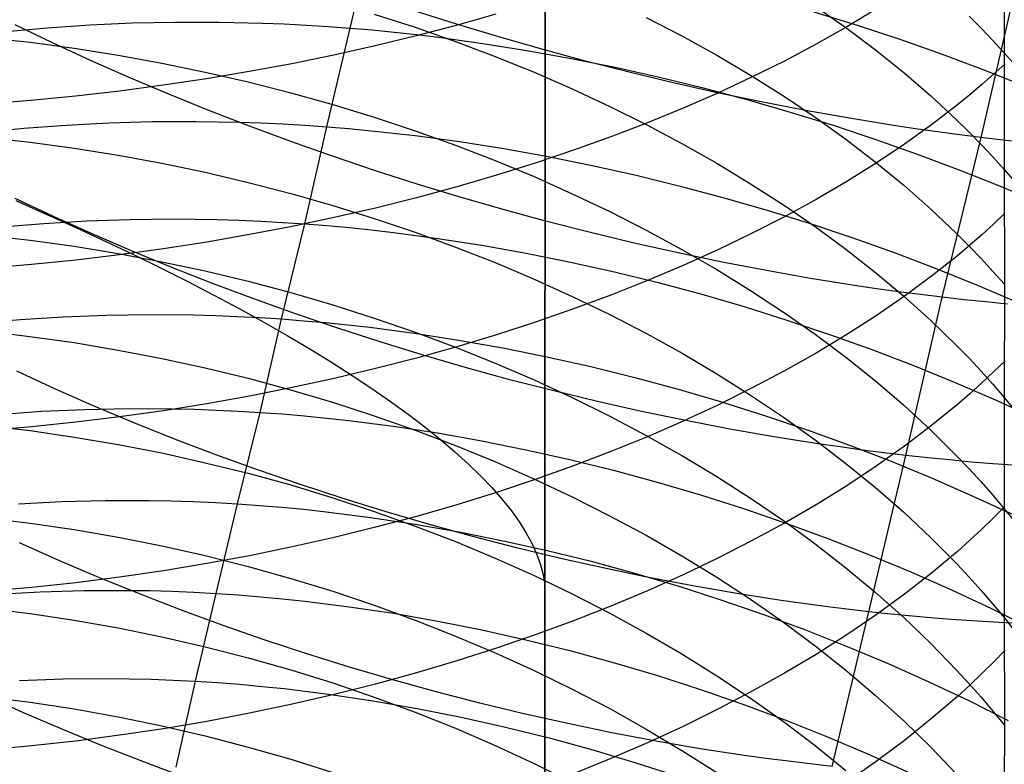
# Model space of a CAD drawing. Extents: x -383 to 1849, y -1185 to -529.
# Tile 278 of 656: x 211 to 221, y -1072 to -1064. Entities that reach past the tile are written whole.
import ezdxf

# ---------------------------------------------------------------- set-up
doc = ezdxf.new("R2010")
doc.units = 0
doc.layers.add('PREDEFINITO', color=7, linetype='CONTINUOUS')

msp = doc.modelspace()

# ---------------------------------------------------------------- linework, layer by layer
at = {"layer": 'PREDEFINITO'}
for p, q in [((216.316, -1070.356, 420), (216.32, -1056.306, 420)), ((216.316, -1070.356, 370), (216.32, -1056.306, 370)), ((216.32, -1056.306, 395), (216.316, -1070.356, 395)), ((216.316, -1070.356, 420), (216.32, -1056.306, 420)), ((214.204, -1064.322, 520.327), (214.464, -1063.233, 519.381)), ((221.3, -1063.304, 641.074), (221.299, -1064.589, 640.121)), ((221.049, -1065.51, 484.93), (221.453, -1063.759, 483.994)), ((215.348, -1064.277, 484.807), (214.886, -1064.13, 484.889)), ((219.235, -1064.147, 519.591), (219.702, -1064.291, 519.542)), ((219.248, -1064.083, 637.076), (219.58, -1064.317, 637.349)), ((219.91, -1064.115, 660.725), (219.59, -1064.308, 661.04)), ((211.843, -1064.266, 519.737), (212.31, -1064.256, 519.881)), ((212.31, -1064.256, 519.881), (212.78, -1064.256, 520.011)), ((212.78, -1064.256, 520.011), (213.252, -1064.267, 520.13)), ((214.465, -1064.169, 632.633), (214.909, -1064.313, 632.789)), ((215.785, -1064.171, 664.642), (215.355, -1064.293, 664.848)), ((217.416, -1064.205, 634.895), (217.803, -1064.407, 635.12)), ((220.917, -1064.193, 639.64), (221.048, -1064.324, 639.799)), ((210.469, -1064.36, 519.238), (210.922, -1064.319, 519.416)), ((210.974, -1064.481, 486.969), (210.569, -1064.285, 487.165)), ((210.922, -1064.319, 519.416), (211.381, -1064.287, 519.582)), ((211.381, -1064.287, 519.582), (211.843, -1064.266, 519.737)), ((213.252, -1064.267, 520.13), (213.489, -1064.276, 520.184)), ((213.489, -1064.276, 520.184), (213.727, -1064.289, 520.235)), ((213.727, -1064.289, 520.235), (213.965, -1064.304, 520.283)), ((213.952, -1065.392, 521.296), (214.204, -1064.322, 520.327)), ((213.965, -1064.304, 520.283), (214.204, -1064.322, 520.327)), ((214.204, -1064.322, 520.327), (214.443, -1064.342, 520.369)), ((214.443, -1064.342, 520.369), (214.682, -1064.366, 520.406)), ((214.909, -1064.313, 632.789), (215.346, -1064.467, 632.954)), ((215.355, -1064.293, 664.848), (214.919, -1064.407, 665.043)), ((215.815, -1064.417, 484.739), (215.348, -1064.277, 484.807)), ((219.59, -1064.308, 661.04), (219.258, -1064.496, 661.346)), ((219.58, -1064.317, 637.349), (219.901, -1064.557, 637.629)), ((219.702, -1064.291, 519.542), (220.165, -1064.443, 519.481)), ((221.048, -1064.324, 639.799), (221.176, -1064.456, 639.959)), ((210.249, -1064.423, 630.768), (210.732, -1064.476, 630.823)), ((214.919, -1064.407, 665.043), (214.475, -1064.514, 665.226)), ((214.682, -1064.366, 520.406), (214.922, -1064.392, 520.441)), ((214.922, -1064.392, 520.441), (215.162, -1064.421, 520.472)), ((215.162, -1064.421, 520.472), (215.642, -1064.487, 520.525)), ((215.346, -1064.467, 632.954), (215.776, -1064.629, 633.129)), ((216.284, -1064.551, 484.684), (215.815, -1064.417, 484.739)), ((217.803, -1064.407, 635.12), (218.18, -1064.616, 635.355)), ((220.165, -1064.443, 519.481), (220.624, -1064.604, 519.408)), ((221.176, -1064.456, 639.959), (221.299, -1064.589, 640.121)), ((210.732, -1064.476, 630.823), (211.212, -1064.54, 630.89)), ((211.387, -1064.672, 486.785), (210.974, -1064.481, 486.969)), ((211.212, -1064.54, 630.89), (211.689, -1064.615, 630.967)), ((214.475, -1064.514, 665.226), (214.026, -1064.615, 665.396)), ((215.642, -1064.487, 520.525), (216.122, -1064.563, 520.564)), ((216.122, -1064.563, 520.564), (216.602, -1064.65, 520.59)), ((216.756, -1064.679, 484.644), (216.284, -1064.551, 484.684)), ((219.258, -1064.496, 661.346), (218.914, -1064.679, 661.643)), ((219.901, -1064.557, 637.629), (220.208, -1064.804, 637.917)), ((211.808, -1064.858, 486.613), (211.387, -1064.672, 486.785)), ((211.689, -1064.615, 630.967), (212.162, -1064.701, 631.057)), ((214.026, -1064.615, 665.396), (213.571, -1064.708, 665.555)), ((215.776, -1064.629, 633.129), (216.199, -1064.801, 633.314)), ((216.602, -1064.65, 520.59), (217.08, -1064.747, 520.604)), ((217.231, -1064.8, 484.617), (216.756, -1064.679, 484.644)), ((218.18, -1064.616, 635.355), (218.547, -1064.833, 635.598)), ((218.914, -1064.679, 661.643), (218.559, -1064.855, 661.931)), ((220.624, -1064.604, 519.408), (221.078, -1064.773, 519.322)), ((221.299, -1064.589, 640.121), (221.299, -1065.855, 639.143)), ((221.299, -1064.589, 640.121), (221.419, -1064.724, 640.285)), ((212.162, -1064.701, 631.057), (212.632, -1064.798, 631.157)), ((213.571, -1064.708, 665.555), (213.11, -1064.793, 665.701)), ((217.08, -1064.747, 520.604), (217.558, -1064.854, 520.605)), ((221.078, -1064.773, 519.322), (221.527, -1064.95, 519.225)), ((221.308, -1064.709, 658.073), (221.184, -1064.823, 658.25)), ((212.236, -1065.04, 486.454), (211.808, -1064.858, 486.613)), ((212.645, -1064.872, 665.834), (212.175, -1064.942, 665.954)), ((212.632, -1064.798, 631.157), (213.098, -1064.905, 631.268)), ((213.11, -1064.793, 665.701), (212.645, -1064.872, 665.834)), ((216.199, -1064.801, 633.314), (216.613, -1064.982, 633.509)), ((217.707, -1064.914, 484.605), (217.231, -1064.8, 484.617)), ((217.558, -1064.854, 520.605), (218.033, -1064.97, 520.594)), ((218.559, -1064.855, 661.931), (218.192, -1065.026, 662.209)), ((218.547, -1064.833, 635.598), (218.903, -1065.057, 635.85)), ((220.208, -1064.804, 637.917), (220.502, -1065.058, 638.213)), ((221.184, -1064.823, 658.25), (221.057, -1064.935, 658.425)), ((211.702, -1065.005, 666.06), (211.225, -1065.06, 666.154)), ((212.175, -1064.942, 665.954), (211.702, -1065.005, 666.06)), ((213.098, -1064.905, 631.268), (213.559, -1065.023, 631.389)), ((216.613, -1064.982, 633.509), (217.019, -1065.171, 633.712)), ((218.185, -1065.022, 484.607), (217.707, -1064.914, 484.605)), ((218.033, -1064.97, 520.594), (218.506, -1065.097, 520.57)), ((221.057, -1064.935, 658.425), (220.926, -1065.046, 658.597)), ((210.745, -1065.106, 666.233), (210.263, -1065.145, 666.299)), ((211.225, -1065.06, 666.154), (210.745, -1065.106, 666.233)), ((212.671, -1065.216, 486.307), (212.236, -1065.04, 486.454)), ((213.559, -1065.023, 631.389), (214.015, -1065.15, 631.522)), ((218.192, -1065.026, 662.209), (217.815, -1065.191, 662.477)), ((218.663, -1065.122, 484.624), (218.185, -1065.022, 484.607)), ((218.506, -1065.097, 520.57), (218.976, -1065.232, 520.534)), ((218.903, -1065.057, 635.85), (219.248, -1065.289, 636.109)), ((220.502, -1065.058, 638.213), (220.782, -1065.317, 638.516)), ((220.926, -1065.046, 658.597), (220.791, -1065.155, 658.768)), ((213.112, -1065.387, 486.174), (212.671, -1065.216, 486.307)), ((214.015, -1065.15, 631.522), (214.465, -1065.288, 631.664)), ((217.019, -1065.171, 633.712), (217.416, -1065.368, 633.925)), ((217.815, -1065.191, 662.477), (217.428, -1065.349, 662.735)), ((219.142, -1065.215, 484.655), (218.663, -1065.122, 484.624)), ((219.62, -1065.3, 484.701), (219.142, -1065.215, 484.655)), ((220.791, -1065.155, 658.768), (220.511, -1065.371, 659.104)), ((214.465, -1065.288, 631.664), (214.909, -1065.435, 631.817)), ((218.976, -1065.232, 520.534), (219.443, -1065.376, 520.485)), ((219.248, -1065.289, 636.109), (219.58, -1065.528, 636.377)), ((220.098, -1065.378, 484.762), (219.62, -1065.3, 484.701)), ((220.782, -1065.317, 638.516), (220.917, -1065.449, 638.67)), ((210.21, -1065.454, 520.221), (210.665, -1065.408, 520.396)), ((210.665, -1065.408, 520.396), (211.124, -1065.374, 520.561)), ((211.124, -1065.374, 520.561), (211.588, -1065.349, 520.714)), ((211.588, -1065.349, 520.714), (212.055, -1065.336, 520.855)), ((212.055, -1065.336, 520.855), (212.525, -1065.333, 520.984)), ((212.525, -1065.333, 520.984), (212.999, -1065.342, 521.101)), ((212.999, -1065.342, 521.101), (213.236, -1065.35, 521.154)), ((213.559, -1065.552, 486.053), (213.112, -1065.387, 486.174)), ((213.236, -1065.35, 521.154), (213.474, -1065.361, 521.205)), ((213.474, -1065.361, 521.205), (213.713, -1065.376, 521.252)), ((213.713, -1065.376, 521.252), (213.952, -1065.392, 521.296)), ((213.714, -1066.445, 522.287), (213.952, -1065.392, 521.296)), ((213.952, -1065.392, 521.296), (214.191, -1065.412, 521.336)), ((214.191, -1065.412, 521.336), (214.431, -1065.435, 521.374)), ((217.428, -1065.349, 662.735), (217.032, -1065.501, 662.983)), ((217.416, -1065.368, 633.925), (217.803, -1065.574, 634.147)), ((219.443, -1065.376, 520.485), (219.906, -1065.53, 520.425)), ((220.336, -1065.414, 484.798), (220.098, -1065.378, 484.762)), ((220.511, -1065.371, 659.104), (220.218, -1065.581, 659.432)), ((220.574, -1065.448, 484.838), (220.336, -1065.414, 484.798)), ((210.25, -1065.504, 629.795), (210.732, -1065.558, 629.849)), ((214.431, -1065.435, 521.374), (214.671, -1065.46, 521.408)), ((214.671, -1065.46, 521.408), (214.911, -1065.488, 521.439)), ((214.909, -1065.435, 631.817), (215.346, -1065.592, 631.979)), ((214.911, -1065.488, 521.439), (215.391, -1065.553, 521.49)), ((217.032, -1065.501, 662.983), (216.626, -1065.647, 663.22)), ((219.58, -1065.528, 636.377), (219.9, -1065.773, 636.653)), ((219.906, -1065.53, 520.425), (220.365, -1065.692, 520.352)), ((220.812, -1065.48, 484.882), (220.574, -1065.448, 484.838)), ((220.627, -1067.241, 485.894), (221.049, -1065.51, 484.93)), ((221.049, -1065.51, 484.93), (220.812, -1065.48, 484.882)), ((220.917, -1065.449, 638.67), (221.048, -1065.583, 638.826)), ((221.285, -1065.537, 484.981), (221.049, -1065.51, 484.93)), ((221.521, -1065.563, 485.036), (221.285, -1065.537, 484.981)), ((210.732, -1065.558, 629.849), (211.212, -1065.623, 629.914)), ((211.212, -1065.623, 629.914), (211.689, -1065.7, 629.99)), ((214.012, -1065.712, 485.946), (213.559, -1065.552, 486.053)), ((215.346, -1065.592, 631.979), (215.776, -1065.758, 632.151)), ((215.391, -1065.553, 521.49), (215.872, -1065.629, 521.529)), ((215.872, -1065.629, 521.529), (216.351, -1065.715, 521.556)), ((217.803, -1065.574, 634.147), (218.181, -1065.788, 634.377)), ((220.218, -1065.581, 659.432), (219.911, -1065.787, 659.752)), ((221.048, -1065.583, 638.826), (221.176, -1065.718, 638.984)), ((211.689, -1065.7, 629.99), (212.163, -1065.787, 630.077)), ((214.469, -1065.866, 485.851), (214.012, -1065.712, 485.946)), ((216.626, -1065.647, 663.22), (216.212, -1065.786, 663.447)), ((216.351, -1065.715, 521.556), (216.83, -1065.811, 521.569)), ((220.365, -1065.692, 520.352), (220.818, -1065.862, 520.268)), ((221.176, -1065.718, 638.984), (221.299, -1065.855, 639.143)), ((212.163, -1065.787, 630.077), (212.633, -1065.886, 630.176)), ((215.776, -1065.758, 632.151), (216.199, -1065.933, 632.333)), ((216.212, -1065.786, 663.447), (215.79, -1065.918, 663.662)), ((216.83, -1065.811, 521.569), (217.308, -1065.918, 521.57)), ((218.181, -1065.788, 634.377), (218.547, -1066.009, 634.616)), ((219.911, -1065.787, 659.752), (219.591, -1065.986, 660.063)), ((219.9, -1065.773, 636.653), (220.208, -1066.026, 636.936)), ((221.299, -1065.855, 639.143), (221.3, -1067.1, 638.14)), ((221.299, -1065.855, 639.143), (221.419, -1065.993, 639.304)), ((212.633, -1065.886, 630.176), (213.099, -1065.995, 630.284)), ((214.931, -1066.013, 485.77), (214.469, -1065.866, 485.851)), ((215.79, -1065.918, 663.662), (215.36, -1066.044, 663.866)), ((216.199, -1065.933, 632.333), (216.613, -1066.118, 632.523)), ((217.308, -1065.918, 521.57), (217.783, -1066.035, 521.559)), ((220.818, -1065.862, 520.268), (221.267, -1066.041, 520.173)), ((213.099, -1065.995, 630.284), (213.56, -1066.115, 630.404)), ((215.36, -1066.044, 663.866), (214.923, -1066.162, 664.059)), ((215.396, -1066.154, 485.703), (214.931, -1066.013, 485.77)), ((217.783, -1066.035, 521.559), (218.256, -1066.161, 521.536)), ((218.547, -1066.009, 634.616), (218.903, -1066.238, 634.863)), ((219.591, -1065.986, 660.063), (219.259, -1066.18, 660.365)), ((220.208, -1066.026, 636.936), (220.502, -1066.285, 637.226)), ((221.267, -1066.041, 520.173), (221.709, -1066.228, 520.065)), ((210.985, -1066.364, 487.788), (210.572, -1066.17, 487.97)), ((213.56, -1066.115, 630.404), (214.016, -1066.245, 630.533)), ((214.923, -1066.162, 664.059), (214.48, -1066.273, 664.24)), ((215.865, -1066.289, 485.649), (215.396, -1066.154, 485.703)), ((216.613, -1066.118, 632.523), (217.019, -1066.311, 632.723)), ((218.256, -1066.161, 521.536), (218.726, -1066.297, 521.5)), ((210.576, -1066.192, 433.166), (210.906, -1066.338, 432.842)), ((214.016, -1066.245, 630.533), (214.466, -1066.385, 630.673)), ((214.48, -1066.273, 664.24), (214.03, -1066.377, 664.409)), ((218.903, -1066.238, 634.863), (219.248, -1066.475, 635.118)), ((219.259, -1066.18, 660.365), (218.915, -1066.368, 660.659)), ((220.502, -1066.285, 637.226), (220.782, -1066.551, 637.524)), ((210.906, -1066.338, 432.842), (211.229, -1066.484, 432.509)), ((211.406, -1066.554, 487.618), (210.985, -1066.364, 487.788)), ((211.815, -1066.397, 521.853), (212.286, -1066.392, 521.98)), ((212.286, -1066.392, 521.98), (212.76, -1066.398, 522.095)), ((214.03, -1066.377, 664.409), (213.574, -1066.474, 664.566)), ((214.466, -1066.385, 630.673), (214.91, -1066.536, 630.823)), ((216.336, -1066.418, 485.609), (215.865, -1066.289, 485.649)), ((217.019, -1066.311, 632.723), (217.416, -1066.512, 632.932)), ((218.915, -1066.368, 660.659), (218.559, -1066.551, 660.943)), ((218.726, -1066.297, 521.5), (219.193, -1066.442, 521.452)), ((221.307, -1066.33, 657.089), (221.184, -1066.447, 657.263)), ((210.422, -1066.478, 521.402), (210.882, -1066.44, 521.564)), ((210.882, -1066.44, 521.564), (211.347, -1066.413, 521.715)), ((211.229, -1066.484, 432.509), (211.545, -1066.631, 432.166)), ((211.347, -1066.413, 521.715), (211.815, -1066.397, 521.853)), ((212.76, -1066.398, 522.095), (212.998, -1066.405, 522.148)), ((212.998, -1066.405, 522.148), (213.236, -1066.416, 522.197)), ((213.574, -1066.474, 664.566), (213.113, -1066.562, 664.711)), ((213.236, -1066.416, 522.197), (213.475, -1066.429, 522.244)), ((213.458, -1067.476, 523.294), (213.714, -1066.445, 522.287)), ((213.475, -1066.429, 522.244), (213.714, -1066.445, 522.287)), ((213.714, -1066.445, 522.287), (213.953, -1066.464, 522.327)), ((213.953, -1066.464, 522.327), (214.193, -1066.486, 522.363)), ((214.193, -1066.486, 522.363), (214.433, -1066.511, 522.397)), ((216.81, -1066.539, 485.583), (216.336, -1066.418, 485.609)), ((219.193, -1066.442, 521.452), (219.656, -1066.597, 521.393)), ((219.248, -1066.475, 635.118), (219.58, -1066.719, 635.381)), ((221.184, -1066.447, 657.263), (221.057, -1066.563, 657.436)), ((210.249, -1066.567, 628.801), (210.732, -1066.621, 628.853)), ((211.834, -1066.739, 487.46), (211.406, -1066.554, 487.618)), ((213.113, -1066.562, 664.711), (212.648, -1066.643, 664.842)), ((214.433, -1066.511, 522.397), (214.673, -1066.538, 522.427)), ((214.673, -1066.538, 522.427), (215.154, -1066.602, 522.478)), ((214.91, -1066.536, 630.823), (215.347, -1066.696, 630.982)), ((215.154, -1066.602, 522.478), (215.634, -1066.677, 522.516)), ((217.286, -1066.653, 485.571), (216.81, -1066.539, 485.583)), ((217.416, -1066.512, 632.932), (217.803, -1066.722, 633.15)), ((218.559, -1066.551, 660.943), (218.193, -1066.727, 661.217)), ((219.656, -1066.597, 521.393), (220.114, -1066.76, 521.321)), ((220.782, -1066.551, 637.524), (220.917, -1066.686, 637.675)), ((221.057, -1066.563, 657.436), (220.926, -1066.677, 657.606)), ((210.732, -1066.621, 628.853), (211.212, -1066.688, 628.917)), ((211.212, -1066.688, 628.917), (211.689, -1066.766, 628.992)), ((211.545, -1066.631, 432.166), (211.853, -1066.777, 431.814)), ((212.648, -1066.643, 664.842), (212.178, -1066.716, 664.961)), ((215.347, -1066.696, 630.982), (215.777, -1066.865, 631.151)), ((215.634, -1066.677, 522.516), (216.114, -1066.762, 522.542)), ((217.763, -1066.76, 485.573), (217.286, -1066.653, 485.571)), ((220.926, -1066.677, 657.606), (220.791, -1066.79, 657.775)), ((220.917, -1066.686, 637.675), (221.048, -1066.822, 637.829)), ((211.704, -1066.781, 665.067), (211.227, -1066.838, 665.16)), ((211.689, -1066.766, 628.992), (212.162, -1066.856, 629.078)), ((212.178, -1066.716, 664.961), (211.704, -1066.781, 665.067)), ((212.27, -1066.918, 487.315), (211.834, -1066.739, 487.46)), ((211.853, -1066.777, 431.814), (212.153, -1066.924, 431.453)), ((216.114, -1066.762, 522.542), (216.593, -1066.859, 522.555)), ((218.241, -1066.86, 485.59), (217.763, -1066.76, 485.573)), ((217.803, -1066.722, 633.15), (218.181, -1066.941, 633.376)), ((218.193, -1066.727, 661.217), (217.816, -1066.897, 661.482)), ((219.58, -1066.719, 635.381), (219.901, -1066.971, 635.652)), ((220.114, -1066.76, 521.321), (220.567, -1066.932, 521.239)), ((220.791, -1066.79, 657.775), (220.511, -1067.012, 658.107)), ((210.747, -1066.886, 665.239), (210.265, -1066.926, 665.304)), ((211.227, -1066.838, 665.16), (210.747, -1066.886, 665.239)), ((212.153, -1066.924, 431.453), (212.444, -1067.071, 431.083)), ((212.162, -1066.856, 629.078), (212.632, -1066.956, 629.174)), ((212.711, -1067.091, 487.182), (212.27, -1066.918, 487.315)), ((215.777, -1066.865, 631.151), (216.2, -1067.044, 631.329)), ((216.593, -1066.859, 522.555), (217.07, -1066.965, 522.556)), ((217.816, -1066.897, 661.482), (217.429, -1067.06, 661.737)), ((218.72, -1066.952, 485.621), (218.241, -1066.86, 485.59)), ((221.048, -1066.822, 637.829), (221.176, -1066.96, 637.983)), ((212.632, -1066.956, 629.174), (213.098, -1067.068, 629.281)), ((217.07, -1066.965, 522.556), (217.545, -1067.082, 522.545)), ((218.181, -1066.941, 633.376), (218.547, -1067.167, 633.61)), ((219.198, -1067.037, 485.667), (218.72, -1066.952, 485.621)), ((219.901, -1066.971, 635.652), (220.208, -1067.229, 635.93)), ((220.511, -1067.012, 658.107), (220.218, -1067.229, 658.431)), ((220.567, -1066.932, 521.239), (221.015, -1067.113, 521.144)), ((221.176, -1066.96, 637.983), (221.3, -1067.1, 638.14)), ((212.444, -1067.071, 431.083), (212.727, -1067.218, 430.705)), ((213.158, -1067.259, 487.062), (212.711, -1067.091, 487.182)), ((213.098, -1067.068, 629.281), (213.559, -1067.19, 629.398)), ((216.2, -1067.044, 631.329), (216.614, -1067.232, 631.516)), ((217.429, -1067.06, 661.737), (217.032, -1067.217, 661.982)), ((217.545, -1067.082, 522.545), (218.018, -1067.209, 522.521)), ((219.676, -1067.113, 485.728), (219.198, -1067.037, 485.667)), ((219.914, -1067.148, 485.764), (219.676, -1067.113, 485.728)), ((221.015, -1067.113, 521.144), (221.457, -1067.301, 521.038)), ((221.3, -1067.1, 638.14), (221.299, -1068.327, 637.113)), ((212.727, -1067.218, 430.705), (213.001, -1067.364, 430.318)), ((213.559, -1067.19, 629.398), (214.015, -1067.323, 629.525)), ((216.614, -1067.232, 631.516), (217.02, -1067.429, 631.712)), ((217.032, -1067.217, 661.982), (216.627, -1067.368, 662.216)), ((218.018, -1067.209, 522.521), (218.487, -1067.346, 522.486)), ((218.547, -1067.167, 633.61), (218.903, -1067.401, 633.853)), ((220.218, -1067.229, 658.431), (219.911, -1067.441, 658.746)), ((220.152, -1067.181, 485.803), (219.914, -1067.148, 485.764)), ((220.39, -1067.212, 485.847), (220.152, -1067.181, 485.803)), ((220.208, -1067.229, 635.93), (220.502, -1067.494, 636.215)), ((220.232, -1068.956, 486.897), (220.627, -1067.241, 485.894)), ((220.627, -1067.241, 485.894), (220.39, -1067.212, 485.847)), ((220.864, -1067.268, 485.945), (220.627, -1067.241, 485.894)), ((213.611, -1067.421, 486.955), (213.158, -1067.259, 487.062)), ((214.015, -1067.323, 629.525), (214.465, -1067.466, 629.661)), ((218.487, -1067.346, 522.486), (218.953, -1067.492, 522.439)), ((221.1, -1067.292, 486), (220.864, -1067.268, 485.945)), ((221.335, -1067.315, 486.058), (221.1, -1067.292, 486)), ((210.625, -1067.483, 522.586), (211.09, -1067.453, 522.734)), ((211.09, -1067.453, 522.734), (211.558, -1067.435, 522.87)), ((211.558, -1067.435, 522.87), (212.03, -1067.428, 522.994)), ((212.03, -1067.428, 522.994), (212.504, -1067.432, 523.107)), ((212.504, -1067.432, 523.107), (212.742, -1067.439, 523.158)), ((212.742, -1067.439, 523.158), (212.98, -1067.448, 523.207)), ((212.98, -1067.448, 523.207), (213.219, -1067.461, 523.252)), ((213.001, -1067.364, 430.318), (213.266, -1067.51, 429.924)), ((213.219, -1067.461, 523.252), (213.458, -1067.476, 523.294)), ((214.069, -1067.577, 486.862), (213.611, -1067.421, 486.955)), ((216.627, -1067.368, 662.216), (216.213, -1067.511, 662.44)), ((217.02, -1067.429, 631.712), (217.417, -1067.635, 631.917)), ((218.903, -1067.401, 633.853), (219.248, -1067.643, 634.103)), ((219.911, -1067.441, 658.746), (219.591, -1067.646, 659.053)), ((210.164, -1067.524, 522.428), (210.625, -1067.483, 522.586)), ((213.228, -1068.49, 524.325), (213.458, -1067.476, 523.294)), ((213.266, -1067.51, 429.924), (213.521, -1067.656, 429.521)), ((213.458, -1067.476, 523.294), (213.698, -1067.495, 523.333)), ((213.698, -1067.495, 523.333), (213.938, -1067.516, 523.369)), ((213.938, -1067.516, 523.369), (214.178, -1067.54, 523.402)), ((214.178, -1067.54, 523.402), (214.418, -1067.567, 523.431)), ((214.418, -1067.567, 523.431), (214.899, -1067.63, 523.481)), ((214.465, -1067.466, 629.661), (214.909, -1067.619, 629.808)), ((216.213, -1067.511, 662.44), (215.79, -1067.648, 662.653)), ((218.953, -1067.492, 522.439), (219.415, -1067.647, 522.38)), ((220.502, -1067.494, 636.215), (220.782, -1067.765, 636.508)), ((210.249, -1067.609, 627.786), (210.731, -1067.665, 627.838)), ((210.731, -1067.665, 627.838), (211.211, -1067.733, 627.9)), ((213.521, -1067.656, 429.521), (213.766, -1067.801, 429.112)), ((214.53, -1067.726, 486.781), (214.069, -1067.577, 486.862)), ((214.899, -1067.63, 523.481), (215.379, -1067.705, 523.518)), ((214.909, -1067.619, 629.808), (215.346, -1067.782, 629.964)), ((215.79, -1067.648, 662.653), (215.361, -1067.777, 662.855)), ((217.417, -1067.635, 631.917), (217.804, -1067.849, 632.13)), ((219.248, -1067.643, 634.103), (219.58, -1067.892, 634.361)), ((219.591, -1067.646, 659.053), (219.259, -1067.846, 659.352)), ((219.415, -1067.647, 522.38), (219.873, -1067.812, 522.31)), ((211.211, -1067.733, 627.9), (211.688, -1067.813, 627.974)), ((214.996, -1067.869, 486.714), (214.53, -1067.726, 486.781)), ((215.361, -1067.777, 662.855), (214.924, -1067.9, 663.045)), ((215.379, -1067.705, 523.518), (215.859, -1067.79, 523.543)), ((220.782, -1067.765, 636.508), (220.917, -1067.903, 636.657)), ((211.688, -1067.813, 627.974), (212.162, -1067.904, 628.058)), ((213.766, -1067.801, 429.112), (214, -1067.945, 428.696)), ((215.465, -1068.006, 486.66), (214.996, -1067.869, 486.714)), ((215.346, -1067.782, 629.964), (215.776, -1067.955, 630.13)), ((215.859, -1067.79, 523.543), (216.338, -1067.886, 523.556)), ((216.338, -1067.886, 523.556), (216.815, -1067.993, 523.557)), ((217.804, -1067.849, 632.13), (218.181, -1068.072, 632.352)), ((219.259, -1067.846, 659.352), (218.914, -1068.04, 659.641)), ((219.873, -1067.812, 522.31), (220.325, -1067.985, 522.228)), ((212.162, -1067.904, 628.058), (212.632, -1068.007, 628.152)), ((214, -1067.945, 428.696), (214.225, -1068.088, 428.273)), ((214.924, -1067.9, 663.045), (214.48, -1068.014, 663.224)), ((215.776, -1067.955, 630.13), (216.199, -1068.137, 630.304)), ((216.815, -1067.993, 523.557), (217.291, -1068.11, 523.545)), ((219.58, -1067.892, 634.361), (219.901, -1068.149, 634.627)), ((220.325, -1067.985, 522.228), (220.772, -1068.168, 522.135)), ((220.917, -1067.903, 636.657), (221.048, -1068.043, 636.807)), ((221.308, -1067.931, 656.073), (221.184, -1068.051, 656.245)), ((211.008, -1068.236, 488.647), (210.587, -1068.043, 488.815)), ((212.632, -1068.007, 628.152), (213.097, -1068.12, 628.256)), ((214.48, -1068.014, 663.224), (214.03, -1068.122, 663.391)), ((214.225, -1068.088, 428.273), (214.439, -1068.229, 427.843)), ((215.937, -1068.135, 486.62), (215.465, -1068.006, 486.66)), ((218.181, -1068.072, 632.352), (218.548, -1068.303, 632.582)), ((218.914, -1068.04, 659.641), (218.559, -1068.228, 659.922)), ((221.048, -1068.043, 636.807), (221.176, -1068.184, 636.959)), ((221.184, -1068.051, 656.245), (221.057, -1068.17, 656.415)), ((213.097, -1068.12, 628.256), (213.558, -1068.245, 628.371)), ((214.03, -1068.122, 663.391), (213.574, -1068.221, 663.546)), ((216.412, -1068.257, 486.594), (215.937, -1068.135, 486.62)), ((216.199, -1068.137, 630.304), (216.613, -1068.329, 630.487)), ((217.291, -1068.11, 523.545), (217.763, -1068.238, 523.522)), ((219.901, -1068.149, 634.627), (220.208, -1068.412, 634.9)), ((220.772, -1068.168, 522.135), (221.213, -1068.358, 522.031)), ((221.057, -1068.17, 656.415), (220.926, -1068.288, 656.584)), ((221.176, -1068.184, 636.959), (221.299, -1068.327, 637.113)), ((211.435, -1068.424, 488.491), (211.008, -1068.236, 488.647)), ((213.114, -1068.313, 663.689), (212.648, -1068.396, 663.819)), ((213.574, -1068.221, 663.546), (213.114, -1068.313, 663.689)), ((213.558, -1068.245, 628.371), (214.014, -1068.38, 628.495)), ((214.439, -1068.229, 427.843), (214.641, -1068.37, 427.408)), ((216.888, -1068.372, 486.582), (216.412, -1068.257, 486.594)), ((217.763, -1068.238, 523.522), (218.233, -1068.375, 523.488)), ((218.559, -1068.228, 659.922), (218.192, -1068.41, 660.193)), ((218.548, -1068.303, 632.582), (218.904, -1068.542, 632.82)), ((220.926, -1068.288, 656.584), (220.791, -1068.404, 656.75)), ((212.648, -1068.396, 663.819), (212.178, -1068.472, 663.936)), ((214.014, -1068.38, 628.495), (214.464, -1068.526, 628.629)), ((214.641, -1068.37, 427.408), (214.833, -1068.509, 426.968)), ((216.613, -1068.329, 630.487), (217.019, -1068.53, 630.68)), ((217.365, -1068.479, 486.583), (216.888, -1068.372, 486.582)), ((218.192, -1068.41, 660.193), (217.815, -1068.585, 660.454)), ((218.233, -1068.375, 523.488), (218.699, -1068.522, 523.441)), ((220.208, -1068.412, 634.9), (220.502, -1068.683, 635.18)), ((220.791, -1068.404, 656.75), (220.511, -1068.633, 657.078)), ((221.213, -1068.358, 522.031), (221.648, -1068.557, 521.916)), ((221.299, -1068.327, 637.113), (221.299, -1069.534, 636.061)), ((221.299, -1068.327, 637.113), (221.419, -1068.471, 637.269)), ((210.39, -1068.511, 523.629), (210.856, -1068.478, 523.774)), ((210.856, -1068.478, 523.774), (211.325, -1068.457, 523.908)), ((211.325, -1068.457, 523.908), (211.797, -1068.447, 524.03)), ((211.87, -1068.606, 488.347), (211.435, -1068.424, 488.491)), ((212.178, -1068.472, 663.936), (211.704, -1068.539, 664.041)), ((211.797, -1068.447, 524.03), (212.272, -1068.45, 524.141)), ((212.272, -1068.45, 524.141), (212.511, -1068.455, 524.191)), ((212.511, -1068.455, 524.191), (212.749, -1068.464, 524.239)), ((212.749, -1068.464, 524.239), (212.989, -1068.475, 524.284)), ((212.981, -1069.482, 525.373), (213.228, -1068.49, 524.325)), ((212.989, -1068.475, 524.284), (213.228, -1068.49, 524.325)), ((213.228, -1068.49, 524.325), (213.468, -1068.507, 524.364)), ((213.468, -1068.507, 524.364), (213.708, -1068.528, 524.399)), ((213.708, -1068.528, 524.399), (213.948, -1068.551, 524.431)), ((214.464, -1068.526, 628.629), (214.908, -1068.682, 628.773)), ((214.833, -1068.509, 426.968), (215.014, -1068.647, 426.522)), ((217.844, -1068.579, 486.599), (217.365, -1068.479, 486.583)), ((218.699, -1068.522, 523.441), (219.161, -1068.679, 523.383)), ((210.249, -1068.631, 626.75), (210.732, -1068.687, 626.801)), ((211.227, -1068.597, 664.132), (210.747, -1068.647, 664.21)), ((211.704, -1068.539, 664.041), (211.227, -1068.597, 664.132)), ((212.311, -1068.782, 488.216), (211.87, -1068.606, 488.347)), ((213.948, -1068.551, 524.431), (214.189, -1068.578, 524.46)), ((214.189, -1068.578, 524.46), (214.67, -1068.64, 524.509)), ((217.019, -1068.53, 630.68), (217.416, -1068.74, 630.88)), ((217.815, -1068.585, 660.454), (217.428, -1068.753, 660.706)), ((218.323, -1068.671, 486.63), (217.844, -1068.579, 486.599)), ((218.904, -1068.542, 632.82), (219.248, -1068.788, 633.065)), ((220.511, -1068.633, 657.078), (220.218, -1068.856, 657.397)), ((210.747, -1068.647, 664.21), (210.265, -1068.689, 664.274)), ((210.732, -1068.687, 626.801), (211.212, -1068.757, 626.862)), ((214.67, -1068.64, 524.509), (215.151, -1068.713, 524.546)), ((214.908, -1068.682, 628.773), (215.345, -1068.848, 628.926)), ((215.014, -1068.647, 426.522), (215.183, -1068.783, 426.072)), ((215.151, -1068.713, 524.546), (215.631, -1068.798, 524.57)), ((217.416, -1068.74, 630.88), (217.803, -1068.958, 631.09)), ((218.801, -1068.755, 486.675), (218.323, -1068.671, 486.63)), ((219.161, -1068.679, 523.383), (219.619, -1068.845, 523.314)), ((220.502, -1068.683, 635.18), (220.782, -1068.96, 635.467)), ((211.212, -1068.757, 626.862), (211.689, -1068.838, 626.934)), ((211.689, -1068.838, 626.934), (212.162, -1068.93, 627.016)), ((212.758, -1068.952, 488.097), (212.311, -1068.782, 488.216)), ((215.183, -1068.783, 426.072), (215.341, -1068.917, 425.618)), ((215.345, -1068.848, 628.926), (215.775, -1069.024, 629.088)), ((215.631, -1068.798, 524.57), (216.109, -1068.894, 524.583)), ((217.428, -1068.753, 660.706), (217.032, -1068.915, 660.947)), ((219.279, -1068.831, 486.734), (218.801, -1068.755, 486.675)), ((219.248, -1068.788, 633.065), (219.581, -1069.043, 633.319)), ((219.518, -1068.865, 486.769), (219.279, -1068.831, 486.734)), ((219.619, -1068.845, 523.314), (220.071, -1069.02, 523.234)), ((212.162, -1068.93, 627.016), (212.632, -1069.035, 627.108)), ((213.21, -1069.116, 487.991), (212.758, -1068.952, 488.097)), ((215.341, -1068.917, 425.618), (215.487, -1069.05, 425.16)), ((216.109, -1068.894, 524.583), (216.587, -1069.001, 524.583)), ((217.032, -1068.915, 660.947), (216.626, -1069.07, 661.179)), ((219.756, -1068.898, 486.808), (219.518, -1068.865, 486.769)), ((219.994, -1068.928, 486.851), (219.756, -1068.898, 486.808)), ((219.831, -1070.652, 487.932), (220.232, -1068.956, 486.897)), ((220.218, -1068.856, 657.397), (219.911, -1069.073, 657.708)), ((220.232, -1068.956, 486.897), (219.994, -1068.928, 486.851)), ((220.469, -1068.982, 486.948), (220.232, -1068.956, 486.897)), ((212.632, -1069.035, 627.108), (213.098, -1069.15, 627.21)), ((215.487, -1069.05, 425.16), (215.621, -1069.181, 424.699)), ((215.775, -1069.024, 629.088), (216.198, -1069.21, 629.259)), ((216.587, -1069.001, 524.583), (217.062, -1069.118, 524.572)), ((217.803, -1068.958, 631.09), (218.18, -1069.185, 631.307)), ((219.581, -1069.043, 633.319), (219.901, -1069.305, 633.579)), ((220.071, -1069.02, 523.234), (220.518, -1069.204, 523.142)), ((220.705, -1069.006, 487.002), (220.469, -1068.982, 486.948)), ((220.941, -1069.028, 487.059), (220.705, -1069.006, 487.002)), ((220.782, -1068.96, 635.467), (220.917, -1069.101, 635.613)), ((221.176, -1069.047, 487.12), (220.941, -1069.028, 487.059)), ((221.643, -1069.08, 487.254), (221.176, -1069.047, 487.12)), ((213.098, -1069.15, 627.21), (213.559, -1069.277, 627.322)), ((213.667, -1069.273, 487.898), (213.21, -1069.116, 487.991)), ((216.626, -1069.07, 661.179), (216.212, -1069.218, 661.399)), ((217.062, -1069.118, 524.572), (217.534, -1069.246, 524.549)), ((219.911, -1069.073, 657.708), (219.591, -1069.285, 658.011)), ((220.917, -1069.101, 635.613), (221.048, -1069.243, 635.761)), ((213.559, -1069.277, 627.322), (214.015, -1069.415, 627.444)), ((214.129, -1069.424, 487.818), (213.667, -1069.273, 487.898)), ((215.621, -1069.181, 424.699), (215.743, -1069.309, 424.234)), ((216.212, -1069.218, 661.399), (215.79, -1069.359, 661.61)), ((216.198, -1069.21, 629.259), (216.612, -1069.405, 629.438)), ((217.534, -1069.246, 524.549), (218.003, -1069.384, 524.515)), ((218.18, -1069.185, 631.307), (218.547, -1069.421, 631.532)), ((220.518, -1069.204, 523.142), (220.959, -1069.397, 523.039)), ((221.048, -1069.243, 635.761), (221.176, -1069.388, 635.91)), ((215.79, -1069.359, 661.61), (215.36, -1069.492, 661.809)), ((215.743, -1069.309, 424.234), (215.854, -1069.435, 423.768)), ((218.003, -1069.384, 524.515), (218.469, -1069.532, 524.469)), ((219.591, -1069.285, 658.011), (219.259, -1069.491, 658.306)), ((219.901, -1069.305, 633.579), (220.208, -1069.573, 633.847)), ((210.607, -1069.481, 524.832), (211.077, -1069.457, 524.963)), ((211.077, -1069.457, 524.963), (211.55, -1069.445, 525.083)), ((211.55, -1069.445, 525.083), (212.025, -1069.445, 525.192)), ((212.025, -1069.445, 525.192), (212.263, -1069.45, 525.241)), ((212.263, -1069.45, 525.241), (212.502, -1069.457, 525.288)), ((212.502, -1069.457, 525.288), (212.742, -1069.468, 525.332)), ((212.742, -1069.468, 525.332), (212.981, -1069.482, 525.373)), ((212.749, -1070.453, 526.442), (212.981, -1069.482, 525.373)), ((212.981, -1069.482, 525.373), (213.221, -1069.498, 525.41)), ((214.015, -1069.415, 627.444), (214.465, -1069.563, 627.575)), ((214.594, -1069.568, 487.752), (214.129, -1069.424, 487.818)), ((215.854, -1069.435, 423.768), (215.953, -1069.559, 423.299)), ((216.612, -1069.405, 629.438), (217.018, -1069.61, 629.626)), ((218.547, -1069.421, 631.532), (218.903, -1069.664, 631.765)), ((219.259, -1069.491, 658.306), (218.914, -1069.69, 658.591)), ((220.959, -1069.397, 523.039), (221.394, -1069.598, 522.926)), ((221.176, -1069.388, 635.91), (221.299, -1069.534, 636.061)), ((213.221, -1069.498, 525.41), (213.462, -1069.518, 525.445)), ((213.462, -1069.518, 525.445), (213.702, -1069.541, 525.476)), ((213.702, -1069.541, 525.476), (213.943, -1069.567, 525.505)), ((213.943, -1069.567, 525.505), (214.424, -1069.628, 525.553)), ((214.465, -1069.563, 627.575), (214.909, -1069.722, 627.715)), ((215.063, -1069.706, 487.699), (214.594, -1069.568, 487.752)), ((215.36, -1069.492, 661.809), (214.923, -1069.618, 661.997)), ((215.953, -1069.559, 423.299), (216.04, -1069.681, 422.829)), ((218.469, -1069.532, 524.469), (218.93, -1069.69, 524.412)), ((220.208, -1069.573, 633.847), (220.502, -1069.849, 634.122)), ((221.307, -1069.51, 655.026), (221.184, -1069.634, 655.196)), ((221.299, -1069.534, 636.061), (221.299, -1070.718, 634.986)), ((221.299, -1069.534, 636.061), (221.419, -1069.681, 636.214)), ((210.249, -1069.632, 625.695), (210.732, -1069.69, 625.744)), ((210.732, -1069.69, 625.744), (211.212, -1069.76, 625.804)), ((214.424, -1069.628, 525.553), (214.905, -1069.701, 525.589)), ((214.923, -1069.618, 661.997), (214.48, -1069.736, 662.173)), ((214.905, -1069.701, 525.589), (215.385, -1069.785, 525.613)), ((216.04, -1069.681, 422.829), (216.115, -1069.8, 422.358)), ((217.018, -1069.61, 629.626), (217.415, -1069.823, 629.823)), ((218.914, -1069.69, 658.591), (218.559, -1069.884, 658.868)), ((218.903, -1069.664, 631.765), (219.248, -1069.916, 632.006)), ((218.93, -1069.69, 524.412), (219.387, -1069.857, 524.344)), ((221.184, -1069.634, 655.196), (221.057, -1069.756, 655.364)), ((211.212, -1069.76, 625.804), (211.689, -1069.843, 625.874)), ((214.48, -1069.736, 662.173), (214.03, -1069.847, 662.338)), ((214.909, -1069.722, 627.715), (215.346, -1069.891, 627.865)), ((215.535, -1069.836, 487.659), (215.063, -1069.706, 487.699)), ((215.385, -1069.785, 525.613), (215.864, -1069.881, 525.625)), ((216.115, -1069.8, 422.358), (216.179, -1069.917, 421.886)), ((221.057, -1069.756, 655.364), (220.926, -1069.877, 655.53)), ((211.044, -1070.096, 489.547), (210.618, -1069.906, 489.701)), ((211.689, -1069.843, 625.874), (212.162, -1069.937, 625.954)), ((214.03, -1069.847, 662.338), (213.574, -1069.949, 662.491)), ((215.346, -1069.891, 627.865), (215.776, -1070.07, 628.023)), ((216.009, -1069.958, 487.633), (215.535, -1069.836, 487.659)), ((215.864, -1069.881, 525.625), (216.342, -1069.988, 525.625)), ((216.179, -1069.917, 421.886), (216.23, -1070.031, 421.414)), ((217.415, -1069.823, 629.823), (217.802, -1070.046, 630.028)), ((218.559, -1069.884, 658.868), (218.192, -1070.071, 659.135)), ((219.248, -1069.916, 632.006), (219.58, -1070.175, 632.254)), ((219.387, -1069.857, 524.344), (219.839, -1070.034, 524.265)), ((220.502, -1069.849, 634.122), (220.783, -1070.132, 634.403)), ((220.926, -1069.877, 655.53), (220.791, -1069.997, 655.694)), ((212.162, -1069.937, 625.954), (212.632, -1070.043, 626.044)), ((213.574, -1069.949, 662.491), (213.113, -1070.044, 662.632)), ((216.485, -1070.074, 487.621), (216.009, -1069.958, 487.633)), ((216.342, -1069.988, 525.625), (216.817, -1070.105, 525.614)), ((220.791, -1069.997, 655.694), (220.511, -1070.232, 656.017)), ((211.478, -1070.28, 489.405), (211.044, -1070.096, 489.547)), ((212.648, -1070.13, 662.761), (212.178, -1070.207, 662.877)), ((212.632, -1070.043, 626.044), (213.098, -1070.161, 626.144)), ((213.113, -1070.044, 662.632), (212.648, -1070.13, 662.761)), ((215.776, -1070.07, 628.023), (216.199, -1070.259, 628.191)), ((216.23, -1070.031, 421.414), (216.27, -1070.142, 420.942)), ((216.963, -1070.181, 487.622), (216.485, -1070.074, 487.621)), ((216.817, -1070.105, 525.614), (217.289, -1070.234, 525.592)), ((217.802, -1070.046, 630.028), (218.18, -1070.277, 630.24)), ((218.192, -1070.071, 659.135), (217.815, -1070.251, 659.393)), ((219.839, -1070.034, 524.265), (220.285, -1070.219, 524.174)), ((212.178, -1070.207, 662.877), (211.704, -1070.277, 662.98)), ((213.098, -1070.161, 626.144), (213.559, -1070.29, 626.254)), ((216.27, -1070.142, 420.942), (216.299, -1070.25, 420.47)), ((217.441, -1070.28, 487.638), (216.963, -1070.181, 487.622)), ((217.289, -1070.234, 525.592), (217.759, -1070.372, 525.558)), ((219.58, -1070.175, 632.254), (219.9, -1070.441, 632.509)), ((220.511, -1070.232, 656.017), (220.218, -1070.461, 656.332)), ((220.285, -1070.219, 524.174), (220.725, -1070.414, 524.074)), ((220.783, -1070.132, 634.403), (220.917, -1070.276, 634.547)), ((211.227, -1070.337, 663.07), (210.747, -1070.389, 663.147)), ((211.704, -1070.277, 662.98), (211.227, -1070.337, 663.07)), ((211.918, -1070.458, 489.275), (211.478, -1070.28, 489.405)), ((213.559, -1070.29, 626.254), (214.015, -1070.43, 626.373)), ((216.199, -1070.259, 628.191), (216.613, -1070.458, 628.366)), ((216.299, -1070.25, 420.47), (216.316, -1070.356, 420)), ((217.815, -1070.251, 659.393), (217.429, -1070.424, 659.642)), ((217.92, -1070.372, 487.668), (217.441, -1070.28, 487.638)), ((218.18, -1070.277, 630.24), (218.547, -1070.517, 630.461)), ((220.917, -1070.276, 634.547), (221.048, -1070.422, 634.692)), ((210.747, -1070.389, 663.147), (210.265, -1070.431, 663.21)), ((210.373, -1070.461, 525.913), (210.843, -1070.435, 526.041)), ((210.843, -1070.435, 526.041), (211.316, -1070.422, 526.159)), ((211.316, -1070.422, 526.159), (211.792, -1070.42, 526.265)), ((211.792, -1070.42, 526.265), (212.031, -1070.423, 526.313)), ((212.031, -1070.423, 526.313), (212.27, -1070.43, 526.359)), ((212.27, -1070.43, 526.359), (212.509, -1070.44, 526.402)), ((212.509, -1070.44, 526.402), (212.749, -1070.453, 526.442)), ((214.015, -1070.43, 626.373), (214.465, -1070.581, 626.501)), ((216.314, -1077.378, 420), (216.316, -1070.356, 420)), ((216.314, -1077.378, 370), (216.316, -1070.356, 370)), ((216.316, -1070.356, 395), (216.314, -1077.378, 395)), ((216.314, -1077.378, 420), (216.316, -1070.356, 420)), ((216.316, -1070.356, 420), (216.316, -1070.356, 370)), ((217.429, -1070.424, 659.642), (217.032, -1070.591, 659.88)), ((217.759, -1070.372, 525.558), (218.224, -1070.521, 525.513)), ((218.399, -1070.455, 487.712), (217.92, -1070.372, 487.668)), ((219.9, -1070.441, 632.509), (220.208, -1070.716, 632.771)), ((220.725, -1070.414, 524.074), (221.159, -1070.617, 523.962)), ((221.048, -1070.422, 634.692), (221.176, -1070.569, 634.838)), ((212.364, -1070.63, 489.158), (211.918, -1070.458, 489.275)), ((212.525, -1071.405, 527.529), (212.749, -1070.453, 526.442)), ((212.749, -1070.453, 526.442), (212.989, -1070.469, 526.478)), ((212.989, -1070.469, 526.478), (213.23, -1070.489, 526.512)), ((213.23, -1070.489, 526.512), (213.47, -1070.511, 526.543)), ((213.47, -1070.511, 526.543), (213.711, -1070.537, 526.571)), ((213.711, -1070.537, 526.571), (214.192, -1070.597, 526.618)), ((216.613, -1070.458, 628.366), (217.019, -1070.666, 628.551)), ((218.224, -1070.521, 525.513), (218.686, -1070.68, 525.457)), ((218.878, -1070.529, 487.771), (218.399, -1070.455, 487.712)), ((218.547, -1070.517, 630.461), (218.903, -1070.765, 630.689)), ((219.117, -1070.563, 487.806), (218.878, -1070.529, 487.771)), ((220.218, -1070.461, 656.332), (219.911, -1070.685, 656.639)), ((210.249, -1070.613, 624.619), (210.732, -1070.672, 624.667)), ((212.816, -1070.796, 489.054), (212.364, -1070.63, 489.158)), ((214.192, -1070.597, 526.618), (214.673, -1070.669, 526.653)), ((214.465, -1070.581, 626.501), (214.909, -1070.742, 626.638)), ((217.032, -1070.591, 659.88), (216.627, -1070.75, 660.108)), ((219.355, -1070.595, 487.844), (219.117, -1070.563, 487.806)), ((219.593, -1070.625, 487.886), (219.355, -1070.595, 487.844)), ((219.433, -1072.329, 489), (219.831, -1070.652, 487.932)), ((219.831, -1070.652, 487.932), (219.593, -1070.625, 487.886)), ((220.068, -1070.677, 487.982), (219.831, -1070.652, 487.932)), ((221.159, -1070.617, 523.962), (221.585, -1070.829, 523.84)), ((221.176, -1070.569, 634.838), (221.3, -1070.718, 634.986)), ((210.732, -1070.672, 624.667), (211.212, -1070.744, 624.725)), ((211.212, -1070.744, 624.725), (211.689, -1070.827, 624.794)), ((214.673, -1070.669, 526.653), (215.154, -1070.753, 526.676)), ((214.909, -1070.742, 626.638), (215.346, -1070.915, 626.784)), ((215.154, -1070.753, 526.676), (215.633, -1070.849, 526.688)), ((216.627, -1070.75, 660.108), (216.212, -1070.903, 660.326)), ((217.019, -1070.666, 628.551), (217.416, -1070.884, 628.743)), ((218.686, -1070.68, 525.457), (219.143, -1070.849, 525.39)), ((218.903, -1070.765, 630.689), (219.247, -1071.021, 630.925)), ((219.911, -1070.685, 656.639), (219.591, -1070.903, 656.938)), ((220.304, -1070.7, 488.035), (220.068, -1070.677, 487.982)), ((220.208, -1070.716, 632.771), (220.502, -1070.997, 633.041)), ((220.54, -1070.721, 488.092), (220.304, -1070.7, 488.035)), ((220.776, -1070.739, 488.153), (220.54, -1070.721, 488.092)), ((221.244, -1070.769, 488.284), (220.776, -1070.739, 488.153)), ((221.709, -1070.79, 488.43), (221.244, -1070.769, 488.284)), ((221.299, -1070.718, 634.986), (221.3, -1071.881, 633.887)), ((221.3, -1070.718, 634.986), (221.419, -1070.868, 635.136)), ((211.689, -1070.827, 624.794), (212.162, -1070.923, 624.872)), ((213.272, -1070.955, 488.962), (212.816, -1070.796, 489.054)), ((215.633, -1070.849, 526.688), (216.11, -1070.955, 526.688)), ((219.143, -1070.849, 525.39), (219.595, -1071.027, 525.313)), ((212.162, -1070.923, 624.872), (212.632, -1071.031, 624.96)), ((213.733, -1071.107, 488.884), (213.272, -1070.955, 488.962)), ((215.346, -1070.915, 626.784), (215.776, -1071.097, 626.939)), ((216.212, -1070.903, 660.326), (215.79, -1071.047, 660.534)), ((216.11, -1070.955, 526.688), (216.586, -1071.073, 526.677)), ((217.416, -1070.884, 628.743), (217.803, -1071.11, 628.943)), ((219.591, -1070.903, 656.938), (219.259, -1071.114, 657.228)), ((212.632, -1071.031, 624.96), (213.098, -1071.151, 625.058)), ((215.79, -1071.047, 660.534), (215.36, -1071.185, 660.73)), ((216.586, -1071.073, 526.677), (217.058, -1071.202, 526.655)), ((219.247, -1071.021, 630.925), (219.58, -1071.285, 631.167)), ((219.595, -1071.027, 525.313), (220.041, -1071.214, 525.224)), ((220.502, -1070.997, 633.041), (220.782, -1071.285, 633.316)), ((221.308, -1071.07, 653.947), (221.184, -1071.197, 654.114)), ((213.098, -1071.151, 625.058), (213.559, -1071.282, 625.165)), ((214.198, -1071.252, 488.818), (213.733, -1071.107, 488.884)), ((215.36, -1071.185, 660.73), (214.923, -1071.314, 660.915)), ((215.776, -1071.097, 626.939), (216.199, -1071.289, 627.102)), ((217.803, -1071.11, 628.943), (218.18, -1071.346, 629.151)), ((219.259, -1071.114, 657.228), (218.914, -1071.319, 657.51)), ((221.184, -1071.197, 654.114), (221.057, -1071.323, 654.28)), ((213.559, -1071.282, 625.165), (214.015, -1071.424, 625.281)), ((214.666, -1071.39, 488.766), (214.198, -1071.252, 488.818)), ((216.199, -1071.289, 627.102), (216.613, -1071.491, 627.274)), ((217.058, -1071.202, 526.655), (217.527, -1071.341, 526.622)), ((219.58, -1071.285, 631.167), (219.9, -1071.556, 631.417)), ((220.041, -1071.214, 525.224), (220.481, -1071.411, 525.125)), ((220.782, -1071.285, 633.316), (220.917, -1071.432, 633.457)), ((210.617, -1071.396, 527.136), (211.091, -1071.38, 527.252)), ((211.091, -1071.38, 527.252), (211.567, -1071.376, 527.356)), ((211.567, -1071.376, 527.356), (211.806, -1071.378, 527.403)), ((211.806, -1071.378, 527.403), (212.045, -1071.384, 527.448)), ((212.045, -1071.384, 527.448), (212.285, -1071.393, 527.49)), ((212.285, -1071.393, 527.49), (212.525, -1071.405, 527.529)), ((212.316, -1072.336, 528.638), (212.525, -1071.405, 527.529)), ((212.525, -1071.405, 527.529), (212.765, -1071.421, 527.565)), ((214.923, -1071.314, 660.915), (214.48, -1071.436, 661.09)), ((215.138, -1071.52, 488.727), (214.666, -1071.39, 488.766)), ((217.527, -1071.341, 526.622), (217.993, -1071.491, 526.578)), ((218.18, -1071.346, 629.151), (218.547, -1071.59, 629.367)), ((218.914, -1071.319, 657.51), (218.559, -1071.518, 657.782)), ((220.481, -1071.411, 525.125), (220.915, -1071.616, 525.015)), ((221.057, -1071.323, 654.28), (220.926, -1071.447, 654.443)), ((212.765, -1071.421, 527.565), (213.006, -1071.439, 527.599)), ((213.006, -1071.439, 527.599), (213.247, -1071.461, 527.629)), ((213.247, -1071.461, 527.629), (213.487, -1071.486, 527.656)), ((213.487, -1071.486, 527.656), (213.969, -1071.545, 527.702)), ((214.015, -1071.424, 625.281), (214.465, -1071.577, 625.406)), ((214.48, -1071.436, 661.09), (214.03, -1071.55, 661.252)), ((216.613, -1071.491, 627.274), (217.019, -1071.703, 627.454)), ((217.993, -1071.491, 526.578), (218.454, -1071.651, 526.523)), ((218.559, -1071.518, 657.782), (218.192, -1071.71, 658.046)), ((220.926, -1071.447, 654.443), (220.791, -1071.57, 654.605)), ((220.917, -1071.432, 633.457), (221.048, -1071.58, 633.599)), ((210.654, -1071.743, 490.643), (210.228, -1071.55, 490.795)), ((210.249, -1071.572, 623.525), (210.732, -1071.632, 623.572)), ((214.03, -1071.55, 661.252), (213.574, -1071.655, 661.403)), ((213.969, -1071.545, 527.702), (214.45, -1071.617, 527.736)), ((214.45, -1071.617, 527.736), (214.931, -1071.7, 527.759)), ((214.465, -1071.577, 625.406), (214.909, -1071.742, 625.54)), ((215.612, -1071.643, 488.702), (215.138, -1071.52, 488.727)), ((218.547, -1071.59, 629.367), (218.903, -1071.842, 629.59)), ((219.9, -1071.556, 631.417), (220.208, -1071.836, 631.674)), ((220.791, -1071.57, 654.605), (220.511, -1071.811, 654.923)), ((220.915, -1071.616, 525.015), (221.341, -1071.83, 524.895)), ((221.048, -1071.58, 633.599), (221.176, -1071.73, 633.742)), ((210.732, -1071.632, 623.572), (211.212, -1071.705, 623.629)), ((211.212, -1071.705, 623.629), (211.689, -1071.79, 623.695)), ((213.574, -1071.655, 661.403), (213.113, -1071.752, 661.542)), ((214.931, -1071.7, 527.759), (215.41, -1071.795, 527.771)), ((216.087, -1071.758, 488.69), (215.612, -1071.643, 488.702)), ((217.019, -1071.703, 627.454), (217.416, -1071.924, 627.642)), ((218.192, -1071.71, 658.046), (217.815, -1071.895, 658.3)), ((218.454, -1071.651, 526.523), (218.911, -1071.821, 526.457)), ((221.176, -1071.73, 633.742), (221.3, -1071.881, 633.887)), ((211.087, -1071.93, 490.502), (210.654, -1071.743, 490.643)), ((211.689, -1071.79, 623.695), (212.162, -1071.888, 623.772)), ((213.113, -1071.752, 661.542), (212.648, -1071.841, 661.669)), ((214.909, -1071.742, 625.54), (215.346, -1071.916, 625.683)), ((215.41, -1071.795, 527.771), (215.888, -1071.902, 527.771)), ((216.565, -1071.865, 488.692), (216.087, -1071.758, 488.69)), ((218.911, -1071.821, 526.457), (219.363, -1072, 526.381)), ((220.208, -1071.836, 631.674), (220.502, -1072.122, 631.938)), ((220.511, -1071.811, 654.923), (220.218, -1072.047, 655.234)), ((211.526, -1072.11, 490.374), (211.087, -1071.93, 490.502)), ((212.178, -1071.921, 661.784), (211.704, -1071.992, 661.885)), ((212.162, -1071.888, 623.772), (212.632, -1071.997, 623.858)), ((212.648, -1071.841, 661.669), (212.178, -1071.921, 661.784)), ((215.346, -1071.916, 625.683), (215.776, -1072.102, 625.834)), ((215.888, -1071.902, 527.771), (216.363, -1072.02, 527.76)), ((217.043, -1071.964, 488.707), (216.565, -1071.865, 488.692)), ((217.416, -1071.924, 627.642), (217.803, -1072.155, 627.838)), ((217.815, -1071.895, 658.3), (217.428, -1072.074, 658.545)), ((218.903, -1071.842, 629.59), (219.248, -1072.103, 629.821)), ((221.3, -1071.881, 633.887), (221.299, -1073.023, 632.767)), ((211.704, -1071.992, 661.885), (211.227, -1072.054, 661.974)), ((212.632, -1071.997, 623.858), (213.098, -1072.119, 623.953)), ((216.363, -1072.02, 527.76), (216.835, -1072.149, 527.738)), ((217.522, -1072.055, 488.737), (217.043, -1071.964, 488.707)), ((219.363, -1072, 526.381), (219.809, -1072.189, 526.294)), ((220.218, -1072.047, 655.234), (219.911, -1072.277, 655.536)), ((210.747, -1072.107, 662.05), (210.265, -1072.151, 662.113)), ((211.227, -1072.054, 661.974), (210.747, -1072.107, 662.05)), ((211.972, -1072.284, 490.258), (211.526, -1072.11, 490.374)), ((213.098, -1072.119, 623.953), (213.559, -1072.252, 624.057)), ((215.776, -1072.102, 625.834), (216.199, -1072.297, 625.994)), ((216.835, -1072.149, 527.738), (217.304, -1072.289, 527.706)), ((217.428, -1072.074, 658.545), (217.032, -1072.245, 658.78)), ((218.001, -1072.137, 488.781), (217.522, -1072.055, 488.737)), ((217.803, -1072.155, 627.838), (218.181, -1072.394, 628.041)), ((218.479, -1072.21, 488.84), (218.001, -1072.137, 488.781)), ((219.248, -1072.103, 629.821), (219.58, -1072.372, 630.059)), ((220.502, -1072.122, 631.938), (220.782, -1072.415, 632.208)), ((213.559, -1072.252, 624.057), (214.015, -1072.396, 624.171)), ((217.032, -1072.245, 658.78), (216.627, -1072.409, 659.005)), ((218.718, -1072.243, 488.874), (218.479, -1072.21, 488.84)), ((218.957, -1072.274, 488.912), (218.718, -1072.243, 488.874)), ((219.809, -1072.189, 526.294), (220.248, -1072.388, 526.196)), ((212.423, -1072.452, 490.155), (211.972, -1072.284, 490.258)), ((216.199, -1072.297, 625.994), (216.613, -1072.503, 626.162)), ((217.304, -1072.289, 527.706), (217.769, -1072.44, 527.662)), ((219.195, -1072.303, 488.954), (218.957, -1072.274, 488.912)), ((219.433, -1072.329, 489), (219.195, -1072.303, 488.954)), ((219.911, -1072.277, 655.536), (219.591, -1072.5, 655.831))]:
    msp.add_line(p, q, dxfattribs=at)

doc.saveas('drawing.dxf')
